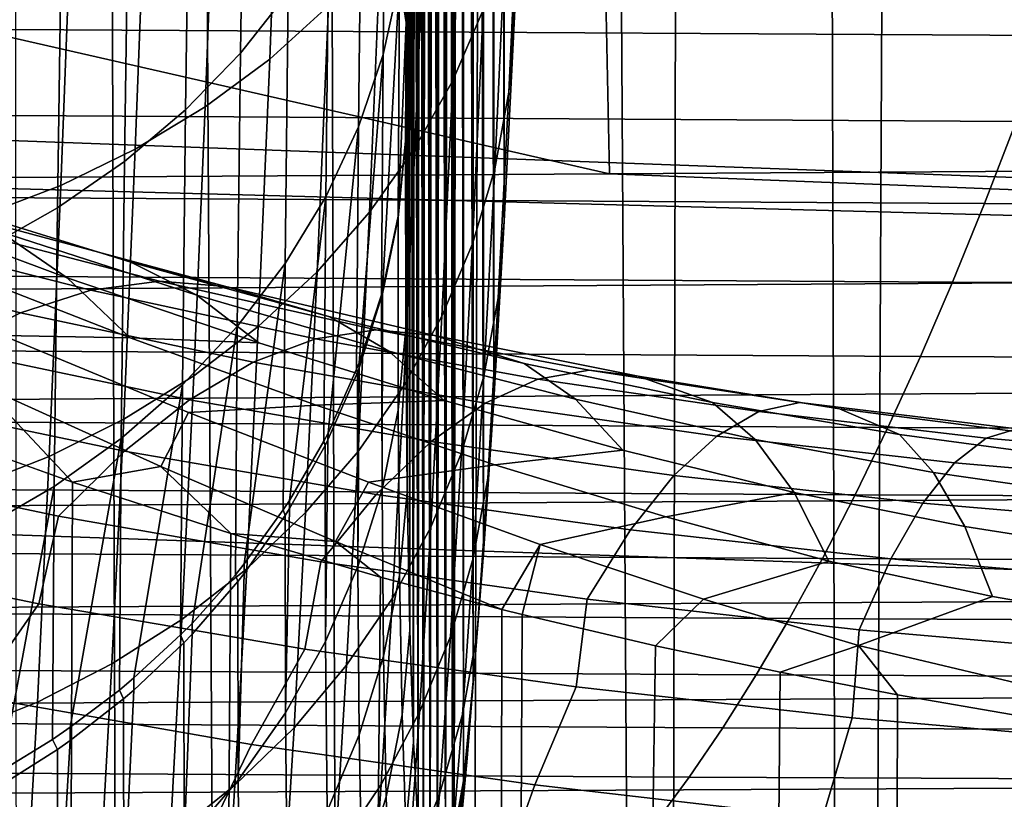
# Model space of a CAD drawing. Header units: metres. Extents: x -23 to 242, y -40 to 23.
# Tile 242 of 450: x 76.53 to 78.22, y -16.12 to -14.79. Entities that reach past the tile are written whole.
import ezdxf

# ---------------------------------------------------------------- set-up
doc = ezdxf.new("R2010")
doc.units = ezdxf.units.M
doc.layers.add('solid_10171013', color=7, linetype='CONTINUOUS')

msp = doc.modelspace()

# ---------------------------------------------------------------- linework, layer by layer
at = {"layer": 'solid_10171013'}
for points in [[(78.279602, -1.312585, 119.987442), (78.076111, -1.319882, 119.946007), (77.957283, -25.522482, 176.920624), (78.299881, -25.484135, 176.936905)], [(78.076111, -1.319882, 119.946007), (77.885521, -1.336332, 119.912155), (77.957283, -25.522482, 176.920624)], [(77.885521, -1.336332, 119.912155), (77.687111, -1.364008, 119.88208), (77.632545, -25.57803, 176.897049), (77.957283, -25.522482, 176.920624)], [(77.687111, -1.364008, 119.88208), (77.480713, -1.403638, 119.855354), (77.632545, -25.57803, 176.897049)], [(77.480713, -1.403638, 119.855354), (77.35891, -1.43177, 119.841019), (77.285042, -25.658356, 176.862946), (77.632545, -25.57803, 176.897049)], [(77.35891, -1.43177, 119.841019), (77.259872, -1.457137, 119.830032), (77.285042, -25.658356, 176.862946)], [(77.025963, -1.525386, 119.805641), (77.105217, -25.708006, 176.841873), (77.285042, -25.658356, 176.862946), (77.259872, -1.457137, 119.830032)], [(76.779129, -1.609206, 119.781021), (76.919991, -25.764688, 176.81781), (77.105217, -25.708006, 176.841873), (77.025963, -1.525386, 119.805641)], [(76.65094, -1.657381, 119.768585), (76.728935, -25.828882, 176.790558), (76.919991, -25.764688, 176.81781), (76.779129, -1.609206, 119.781021)], [(76.51915, -1.710208, 119.755974), (76.534325, -25.90023, 176.760269), (76.728935, -25.828882, 176.790558), (76.65094, -1.657381, 119.768585)], [(77.367142, -6.268453, 82.002449), (77.357834, -6.685653, 82.170235), (77.363724, -15.131604, 102.581032)], [(77.367142, -6.268453, 82.002449), (77.363724, -15.131604, 102.581032), (77.381622, -14.782187, 103.375587)], [(77.357834, -6.685653, 82.170235), (77.348541, -7.098331, 82.349564), (77.363724, -15.131604, 102.581032)], [(77.348541, -7.098331, 82.349564), (77.339287, -7.505612, 82.540031), (77.34584, -15.437934, 101.769958)], [(77.348541, -7.098331, 82.349564), (77.34584, -15.437934, 101.769958), (77.363724, -15.131604, 102.581032)], [(77.339287, -7.505612, 82.540031), (77.330116, -7.90712, 82.741478), (77.34584, -15.437934, 101.769958)], [(77.330116, -7.90712, 82.741478), (77.321045, -8.303163, 82.954041), (77.328156, -15.700561, 100.944214)], [(77.330116, -7.90712, 82.741478), (77.328156, -15.700561, 100.944214), (77.34584, -15.437934, 101.769958)], [(77.321045, -8.303163, 82.954041), (77.312096, -8.692895, 83.177246), (77.328156, -15.700561, 100.944214)], [(77.312096, -8.692895, 83.177246), (77.303314, -9.075996, 83.410919), (77.310867, -15.918808, 100.105888)], [(77.312096, -8.692895, 83.177246), (77.310867, -15.918808, 100.105888), (77.328156, -15.700561, 100.944214)], [(77.303314, -9.075996, 83.410919), (77.294701, -9.452734, 83.655212), (77.310867, -15.918808, 100.105888)], [(77.294701, -9.452734, 83.655212), (77.286301, -9.822297, 83.909561), (77.294182, -16.091948, 99.258102)], [(77.294701, -9.452734, 83.655212), (77.294182, -16.091948, 99.258102), (77.310867, -15.918808, 100.105888)], [(77.286301, -9.822297, 83.909561), (77.278137, -10.184416, 84.17382), (77.27829, -16.219667, 98.402855)], [(77.286301, -9.822297, 83.909561), (77.27829, -16.219667, 98.402855), (77.294182, -16.091948, 99.258102)], [(77.278137, -10.184416, 84.17382), (77.270226, -10.539316, 84.448112), (77.27829, -16.219667, 98.402855)], [(77.270226, -10.539316, 84.448112), (77.262596, -10.886238, 84.731834), (77.263351, -16.301653, 97.542229)], [(77.270226, -10.539316, 84.448112), (77.263351, -16.301653, 97.542229), (77.27829, -16.219667, 98.402855)], [(77.262596, -10.886238, 84.731834), (77.25528, -11.224964, 85.024826), (77.263351, -16.301653, 97.542229)], [(77.25528, -11.224964, 85.024826), (77.248276, -11.555678, 85.327225), (77.24955, -16.337673, 96.679352)], [(77.25528, -11.224964, 85.024826), (77.24955, -16.337673, 96.679352), (77.263351, -16.301653, 97.542229)], [(77.248276, -11.555678, 85.327225), (77.241631, -11.877666, 85.638344), (77.24955, -16.337673, 96.679352)], [(77.241631, -11.877666, 85.638344), (77.235344, -12.190756, 85.958054), (77.237038, -16.327736, 95.816284)], [(77.241631, -11.877666, 85.638344), (77.237038, -16.327736, 95.816284), (77.24955, -16.337673, 96.679352)], [(77.235344, -12.190756, 85.958054), (77.229446, -12.495094, 86.286476), (77.237038, -16.327736, 95.816284)], [(77.229446, -12.495094, 86.286476), (77.223953, -12.790014, 86.622856), (77.225945, -16.271858, 94.955009)], [(77.229446, -12.495094, 86.286476), (77.225945, -16.271858, 94.955009), (77.237038, -16.327736, 95.816284)], [(77.223953, -12.790014, 86.622856), (77.21888, -13.075388, 86.967079), (77.225945, -16.271858, 94.955009)], [(77.21888, -13.075388, 86.967079), (77.214241, -13.351324, 87.319244), (77.2164, -16.170288, 94.09874)], [(77.21888, -13.075388, 86.967079), (77.2164, -16.170288, 94.09874), (77.225945, -16.271858, 94.955009)], [(73.736084, -13.158262, 277.908447), (73.586159, -14.148391, 277.623413), (77.544098, -15.050838, 278.070862), (77.525085, -14.146414, 278.324738)], [(77.699768, -13.155432, 278.610291), (77.525085, -14.146414, 278.324738), (80.900841, -15.028711, 278.676392), (81.462616, -14.142085, 279.021484)], [(77.214241, -13.351324, 87.319244), (77.210045, -13.617224, 87.678551), (77.2164, -16.170288, 94.09874)], [(77.210045, -13.617224, 87.678551), (77.206322, -13.873026, 88.044991), (77.208511, -16.02338, 93.249565)], [(77.210045, -13.617224, 87.678551), (77.208511, -16.02338, 93.249565), (77.2164, -16.170288, 94.09874)], [(79.121178, -15.08926, 83.297096), (61.950001, -14.456623, 82.607292), (61.950001, -13.710911, 81.870796), (79.136246, -14.37956, 82.527496)], [(77.206322, -13.873026, 88.044991), (77.203056, -14.11878, 88.418571), (77.208511, -16.02338, 93.249565)], [(77.203056, -14.11878, 88.418571), (77.200279, -14.353856, 88.798248), (77.202354, -15.831474, 92.409393)], [(77.203056, -14.11878, 88.418571), (77.202354, -15.831474, 92.409393), (77.208511, -16.02338, 93.249565)], [(73.586159, -14.148391, 277.623413), (75.933647, -15.060174, 277.779755), (77.544098, -15.050838, 278.070862)], [(77.525085, -14.146414, 278.324738), (79.198227, -15.040302, 278.369446), (80.900841, -15.028711, 278.676392)], [(77.525085, -14.146414, 278.324738), (77.544098, -15.050838, 278.070862), (79.198227, -15.040302, 278.369446)], [(76.919693, -14.335726, 87.258705), (76.912361, -14.844395, 88.015755), (76.994278, -14.740148, 88.08252), (77.001503, -14.235256, 87.331146)], [(76.96244, -14.854151, 105.46125), (76.981186, -14.354846, 106.234688), (77.08136, -14.266774, 106.172348), (77.062828, -14.76312, 105.403694)], [(77.161621, -14.393567, 88.303642), (77.156609, -14.846127, 89.061707), (77.184525, -14.719052, 89.133179), (77.189445, -14.270533, 88.381889)], [(76.826035, -14.429054, 87.191231), (76.818611, -14.941251, 87.95359), (76.912361, -14.844395, 88.015755), (76.919693, -14.335726, 87.258705)], [(77.276024, -14.890813, 104.42894), (77.294434, -14.445412, 105.205513), (77.34597, -14.328041, 105.133087), (77.32785, -14.769884, 104.362846)], [(76.851974, -14.936223, 105.513603), (76.870918, -14.434268, 106.291359), (76.981186, -14.354846, 106.234688), (76.96244, -14.854151, 105.46125)], [(77.200279, -14.353856, 88.798248), (77.197998, -14.578013, 89.183624), (77.198013, -15.595246, 91.581276)], [(77.200279, -14.353856, 88.798248), (77.198013, -15.595246, 91.581276), (77.202354, -15.831474, 92.409393)], [(77.119514, -14.513624, 88.227165), (77.114426, -14.97014, 88.991882), (77.156609, -14.846127, 89.061707), (77.161621, -14.393567, 88.303642)], [(76.721458, -14.514329, 87.129372), (76.713943, -15.029767, 87.896629), (76.818611, -14.941251, 87.95359), (76.826035, -14.429054, 87.191231)], [(76.732506, -15.008543, 105.560242), (76.751625, -14.504274, 106.34182), (76.870918, -14.434268, 106.291359), (76.851974, -14.936223, 105.513603)], [(79.108093, -15.757766, 84.102608), (61.950001, -15.163417, 83.382332), (61.950001, -14.456623, 82.607292), (79.121178, -15.08926, 83.297096)], [(77.210938, -15.006554, 104.492554), (77.22963, -14.55776, 105.275208), (77.294434, -14.445412, 105.205513), (77.276024, -14.890813, 104.42894)], [(76.605186, -15.070415, 105.600716), (76.624443, -14.564189, 106.385574), (76.751625, -14.504274, 106.34182), (76.732506, -15.008543, 105.560242)], [(76.606979, -14.590714, 87.073738), (76.599388, -15.109076, 87.845428), (76.713943, -15.029767, 87.896629), (76.721458, -14.514329, 87.129372)], [(77.063553, -14.62953, 88.153221), (77.058372, -15.089879, 88.924385), (77.114426, -14.97014, 88.991882), (77.119514, -14.513624, 88.227165)], [(77.347664, -15.041995, 103.509186), (77.365913, -14.644931, 104.294907), (77.389854, -14.517159, 104.225777), (77.371918, -14.910792, 103.44693)], [(77.371918, -14.910792, 103.44693), (77.389854, -14.517159, 104.225777), (77.390511, -14.59171, 103.765648)], [(77.133224, -15.11599, 104.553078), (77.152184, -14.664004, 105.341476), (77.22963, -14.55776, 105.275208), (77.210938, -15.006554, 104.492554)], [(76.47123, -15.121243, 105.634644), (76.492111, -14.612955, 106.421837), (76.624443, -14.564189, 106.385574), (76.605186, -15.070415, 105.600716)], [(76.483727, -14.657461, 87.024879), (76.476059, -15.178402, 87.800491), (76.599388, -15.109076, 87.845428), (76.606979, -14.590714, 87.073738)], [(77.184525, -14.719052, 89.133179), (77.196205, -14.79147, 89.575066), (77.197998, -14.578013, 89.183624)], [(77.197998, -14.578013, 89.183624), (77.196205, -14.79147, 89.575066), (77.198013, -15.595246, 91.581276)], [(77.371918, -14.910792, 103.44693), (77.390511, -14.59171, 103.765648), (77.381622, -14.782187, 103.375587)], [(76.994278, -14.740148, 88.08252), (76.989021, -15.204171, 88.859879), (77.058372, -15.089879, 88.924385), (77.063553, -14.62953, 88.153221)], [(75.519958, -14.797806, 260.206207), (75.573517, -14.644513, 259.900116), (78.347244, -14.660378, 260.420746), (78.293976, -14.813959, 260.726105)], [(77.309296, -15.170288, 103.570396), (77.32785, -14.769884, 104.362846), (77.365913, -14.644931, 104.294907), (77.347664, -15.041995, 103.509186)], [(77.043633, -15.218068, 104.609917), (77.062828, -14.76312, 105.403694), (77.152184, -14.664004, 105.341476), (77.133224, -15.11599, 104.553078)], [(77.156609, -14.846127, 89.061707), (77.153534, -15.25744, 89.842789), (77.155495, -15.250137, 89.84639), (77.184525, -14.719052, 89.133179)], [(77.155495, -15.250137, 89.84639), (77.182076, -15.123036, 89.909065), (77.184525, -14.719052, 89.133179)], [(77.184525, -14.719052, 89.133179), (77.182076, -15.123036, 89.909065), (77.196205, -14.79147, 89.575066)], [(76.912361, -14.844395, 88.015755), (76.907028, -15.311896, 88.798988), (76.989021, -15.204171, 88.859879), (76.994278, -14.740148, 88.08252)], [(76.943016, -15.311805, 104.662529), (76.96244, -14.854151, 105.46125), (77.062828, -14.76312, 105.403694), (77.043633, -15.218068, 104.609917)], [(77.257172, -15.294437, 103.629967), (77.276024, -14.890813, 104.42894), (77.32785, -14.769884, 104.362846), (77.309296, -15.170288, 103.570396)], [(77.182076, -15.123036, 89.909065), (77.194916, -14.994225, 89.972557), (77.196205, -14.79147, 89.575066)], [(77.196205, -14.79147, 89.575066), (77.194916, -14.994225, 89.972557), (77.195526, -15.31599, 90.768532)], [(77.196205, -14.79147, 89.575066), (77.195526, -15.31599, 90.768532), (77.198013, -15.595246, 91.581276)], [(77.371918, -14.910792, 103.44693), (77.381622, -14.782187, 103.375587), (77.363724, -15.131604, 102.581032), (77.353767, -15.262581, 102.648438)], [(75.465904, -14.944638, 260.515106), (75.519958, -14.797806, 260.206207), (78.293976, -14.813959, 260.726105), (78.240204, -14.961019, 261.034363)], [(76.818611, -14.941251, 87.95359), (76.81321, -15.412001, 88.742317), (76.907028, -15.311896, 88.798988), (76.912361, -14.844395, 88.015755)], [(77.114426, -14.97014, 88.991882), (77.111298, -15.385052, 89.779816), (77.11544, -15.374345, 89.785095), (77.156609, -14.846127, 89.061707)], [(77.11544, -15.374345, 89.785095), (77.153534, -15.25744, 89.842789), (77.156609, -14.846127, 89.061707)], [(76.832352, -15.396296, 104.710411), (76.851974, -14.936223, 105.513603), (76.96244, -14.854151, 105.46125), (76.943016, -15.311805, 104.662529)], [(77.191803, -15.413246, 103.687325), (77.210938, -15.006554, 104.492554), (77.276024, -14.890813, 104.42894), (77.257172, -15.294437, 103.629967)], [(77.329201, -15.396845, 102.703644), (77.347664, -15.041995, 103.509186), (77.371918, -14.910792, 103.44693), (77.353767, -15.262581, 102.648438)], [(75.411385, -15.085055, 260.82663), (75.465904, -14.944638, 260.515106), (78.240204, -14.961019, 261.034363), (78.185951, -15.101602, 261.345306)], [(76.713943, -15.029767, 87.896629), (76.708481, -15.503504, 88.690414), (76.81321, -15.412001, 88.742317), (76.818611, -14.941251, 87.95359)], [(76.7127, -15.470728, 104.753098), (76.732506, -15.008543, 105.560242), (76.851974, -14.936223, 105.513603), (76.832352, -15.396296, 104.710411)], [(78.185951, -15.101602, 261.345306), (78.240204, -14.961019, 261.034363), (81.017242, -14.973177, 261.553101), (80.963135, -15.113918, 261.863342)], [(77.058372, -15.089879, 88.924385), (77.055199, -15.508278, 89.718964), (77.062263, -15.494514, 89.725761), (77.114426, -14.97014, 88.991882)], [(77.062263, -15.494514, 89.725761), (77.111298, -15.385052, 89.779816), (77.114426, -14.97014, 88.991882)], [(77.18206, -15.125889, 89.91523), (77.182297, -15.455048, 90.72226), (77.195526, -15.31599, 90.768532), (77.194916, -14.994225, 89.972557)], [(77.18206, -15.125889, 89.91523), (77.194916, -14.994225, 89.972557), (77.182076, -15.123036, 89.909065)], [(76.58522, -15.534385, 104.790184), (76.605186, -15.070415, 105.600716), (76.732506, -15.008543, 105.560242), (76.7127, -15.470728, 104.753098)], [(77.113823, -15.525569, 103.74192), (77.133224, -15.11599, 104.553078), (77.210938, -15.006554, 104.492554), (77.191803, -15.413246, 103.687325)], [(76.158463, -15.028039, 112.308357), (76.499794, -15.149544, 112.289368), (76.615608, -15.228441, 112.628899), (76.282082, -15.104494, 112.634018)], [(76.599388, -15.109076, 87.845428), (76.593864, -15.585508, 88.643799), (76.708481, -15.503504, 88.690414), (76.713943, -15.029767, 87.896629)], [(77.29052, -15.52812, 102.75795), (77.309296, -15.170288, 103.570396), (77.347664, -15.041995, 103.509186), (77.329201, -15.396845, 102.703644)], [(81.738625, -15.21558, 278.762207), (79.198227, -15.040302, 278.369446), (77.544098, -15.050838, 278.070862)], [(81.738625, -15.21558, 278.762207), (75.933647, -15.060174, 277.779755), (75.138901, -15.256425, 277.568237)], [(81.738625, -15.21558, 278.762207), (77.544098, -15.050838, 278.070862), (75.933647, -15.060174, 277.779755)], [(76.451141, -15.586652, 104.821304), (76.47123, -15.121243, 105.634644), (76.605186, -15.070415, 105.600716), (76.58522, -15.534385, 104.790184)], [(75.356422, -15.2191, 261.140656), (75.411385, -15.085055, 260.82663), (78.185951, -15.101602, 261.345306), (78.131248, -15.235755, 261.658783)], [(76.3778, -15.094519, 111.952789), (76.725044, -15.201612, 111.935997), (76.837479, -15.258434, 112.287041), (76.499794, -15.149544, 112.289368)], [(76.887154, -15.243454, 111.576134), (76.725044, -15.201612, 111.935997), (76.3778, -15.094519, 111.952789), (76.523514, -15.145306, 111.594284)], [(76.989021, -15.204171, 88.859879), (76.985794, -15.625915, 89.660835), (76.996475, -15.609538, 89.66893), (77.058372, -15.089879, 88.924385)], [(76.996475, -15.609538, 89.66893), (77.055199, -15.508278, 89.718964), (77.058372, -15.089879, 88.924385)], [(76.282082, -15.104494, 112.634018), (76.615608, -15.228441, 112.628899), (76.723923, -15.33147, 112.97068), (76.398186, -15.2042, 112.962074)], [(76.476059, -15.178402, 87.800491), (76.47049, -15.657212, 88.602913), (76.593864, -15.585508, 88.643799), (76.599388, -15.109076, 87.845428)], [(78.131248, -15.235755, 261.658783), (78.185951, -15.101602, 261.345306), (80.963135, -15.113918, 261.863342), (80.908562, -15.248185, 262.176208)], [(77.023979, -15.630324, 103.793228), (77.043633, -15.218068, 104.609917), (77.133224, -15.11599, 104.553078), (77.113823, -15.525569, 103.74192)], [(77.182297, -15.455048, 90.72226), (77.18206, -15.125889, 89.91523), (77.155479, -15.255807, 89.85865), (77.154732, -15.590556, 90.6717)], [(77.18206, -15.125889, 89.91523), (77.182076, -15.123036, 89.909065), (77.155495, -15.250137, 89.84639), (77.155479, -15.255807, 89.85865)], [(77.353767, -15.262581, 102.648438), (77.363724, -15.131604, 102.581032), (77.34584, -15.437934, 101.769958), (77.335609, -15.571507, 101.832527)], [(76.269707, -15.151364, 110.919113), (76.656532, -15.249595, 110.870148), (76.773819, -15.234483, 111.22084), (76.398674, -15.136701, 111.254318)], [(76.398674, -15.136701, 111.254318), (76.773819, -15.234483, 111.22084), (76.887154, -15.243454, 111.576134), (76.523514, -15.145306, 111.594284)], [(76.499794, -15.149544, 112.289368), (76.837479, -15.258434, 112.287041), (76.943657, -15.339965, 112.640945), (76.615608, -15.228441, 112.628899)], [(79.097176, -16.38327, 84.941841), (61.950001, -15.828187, 84.19265), (61.950001, -15.163417, 83.382332), (79.108093, -15.757766, 84.102608)], [(76.13694, -15.188881, 110.589401), (76.535721, -15.28838, 110.524765), (76.656532, -15.249595, 110.870148), (76.269707, -15.151364, 110.919113)], [(77.238098, -15.655142, 102.810829), (77.257172, -15.294437, 103.629967), (77.309296, -15.170288, 103.570396), (77.29052, -15.52812, 102.75795)], [(76.412033, -15.350508, 110.185425), (76.535721, -15.28838, 110.524765), (76.13694, -15.188881, 110.589401), (76.000961, -15.248917, 110.265907)], [(81.738625, -15.21558, 278.762207), (75.138901, -15.256425, 277.568237), (75.153854, -15.444606, 277.48587), (81.753006, -15.404969, 278.682617)], [(76.398186, -15.2042, 112.962074), (76.723923, -15.33147, 112.97068), (76.505547, -15.327359, 113.291695)], [(76.725044, -15.201612, 111.935997), (77.065483, -15.2951, 111.93689), (77.166489, -15.353946, 112.30233), (76.837479, -15.258434, 112.287041)], [(76.887154, -15.243454, 111.576134), (77.065483, -15.2951, 111.93689), (76.725044, -15.201612, 111.935997)], [(76.907028, -15.311896, 88.798988), (76.903755, -15.736808, 89.605995), (76.918663, -15.718349, 89.61512), (76.989021, -15.204171, 88.859879)], [(76.918663, -15.718349, 89.61512), (76.985794, -15.625915, 89.660835), (76.989021, -15.204171, 88.859879)], [(75.301041, -15.346813, 261.457031), (75.356422, -15.2191, 261.140656), (78.131248, -15.235755, 261.658783), (78.076118, -15.363525, 261.97467)], [(76.615608, -15.228441, 112.628899), (76.943657, -15.339965, 112.640945), (76.723923, -15.33147, 112.97068)], [(76.923134, -15.726503, 103.840744), (76.943016, -15.311805, 104.662529), (77.043633, -15.218068, 104.609917), (77.023979, -15.630324, 103.793228)], [(76.535721, -15.28838, 110.524765), (76.934273, -15.373079, 110.477242), (77.040962, -15.333155, 110.838219), (76.656532, -15.249595, 110.870148)], [(76.656532, -15.249595, 110.870148), (77.040962, -15.333155, 110.838219), (77.144493, -15.317741, 111.204216), (76.773819, -15.234483, 111.22084)], [(76.773819, -15.234483, 111.22084), (77.144493, -15.317741, 111.204216), (77.244339, -15.327232, 111.574524), (76.887154, -15.243454, 111.576134)], [(76.887154, -15.243454, 111.576134), (77.244339, -15.327232, 111.574524), (77.397911, -15.37521, 111.952225), (77.065483, -15.2951, 111.93689)], [(77.155479, -15.255807, 89.85865), (77.155495, -15.250137, 89.84639), (77.153534, -15.25744, 89.842789), (77.154083, -15.261135, 89.856323)], [(78.076118, -15.363525, 261.97467), (78.131248, -15.235755, 261.658783), (80.908562, -15.248185, 262.176208), (80.853554, -15.376029, 262.491486)], [(76.837479, -15.258434, 112.287041), (77.166489, -15.353946, 112.30233), (77.261185, -15.438315, 112.670242), (76.943657, -15.339965, 112.640945)], [(77.154732, -15.590556, 90.6717), (77.154083, -15.261135, 89.856323), (77.115417, -15.382787, 89.803345), (77.113121, -15.72289, 90.62236)], [(77.154083, -15.261135, 89.856323), (77.153534, -15.25744, 89.842789), (77.11544, -15.374345, 89.785095), (77.115417, -15.382787, 89.803345)], [(77.154732, -15.590556, 90.6717), (77.155479, -15.255807, 89.85865), (77.154083, -15.261135, 89.856323)], [(77.310722, -15.708456, 101.880524), (77.329201, -15.396845, 102.703644), (77.353767, -15.262581, 102.648438), (77.335609, -15.571507, 101.832527)], [(76.825142, -15.437197, 110.122055), (76.934273, -15.373079, 110.477242), (76.535721, -15.28838, 110.524765), (76.412033, -15.350508, 110.185425)], [(77.065483, -15.2951, 111.93689), (77.397911, -15.37521, 111.952225), (77.485664, -15.43613, 112.331627), (77.166489, -15.353946, 112.30233)], [(77.17244, -15.776685, 102.861771), (77.191803, -15.413246, 103.687325), (77.257172, -15.294437, 103.629967), (77.238098, -15.655142, 102.810829)], [(76.81321, -15.412001, 88.742317), (76.809898, -15.83987, 89.554977), (76.829559, -15.819944, 89.564842), (76.907028, -15.311896, 88.798988)], [(76.812256, -15.813178, 103.884026), (76.832352, -15.396296, 104.710411), (76.943016, -15.311805, 104.662529), (76.923134, -15.726503, 103.840744)], [(76.829559, -15.819944, 89.564842), (76.903755, -15.736808, 89.605995), (76.907028, -15.311896, 88.798988)], [(77.040962, -15.333155, 110.838219), (77.421402, -15.402082, 110.82296), (77.509033, -15.38655, 111.204079), (77.144493, -15.317741, 111.204216)], [(77.144493, -15.317741, 111.204216), (77.509033, -15.38655, 111.204079), (77.593338, -15.396767, 111.589226), (77.244339, -15.327232, 111.574524)], [(77.184853, -15.738051, 91.546936), (77.198013, -15.595246, 91.581276), (77.195526, -15.31599, 90.768532), (77.182297, -15.455048, 90.72226)], [(76.468781, -15.412406, 113.611908), (76.505547, -15.327359, 113.291695), (76.82341, -15.458899, 113.313835), (76.776321, -15.551689, 113.639397)], [(77.042145, -15.446526, 112.996941), (76.82341, -15.458899, 113.313835), (76.505547, -15.327359, 113.291695), (76.723923, -15.33147, 112.97068)], [(77.261185, -15.438315, 112.670242), (77.042145, -15.446526, 112.996941), (76.723923, -15.33147, 112.97068), (76.943657, -15.339965, 112.640945)], [(76.934273, -15.373079, 110.477242), (77.331017, -15.442971, 110.44664), (77.421402, -15.402082, 110.82296), (77.040962, -15.333155, 110.838219)], [(77.244339, -15.327232, 111.574524), (77.593338, -15.396767, 111.589226), (77.72052, -15.442209, 111.98275), (77.397911, -15.37521, 111.952225)], [(75.24527, -15.46824, 261.775574), (75.301041, -15.346813, 261.457031), (78.076118, -15.363525, 261.97467), (78.020592, -15.484959, 262.292755)], [(76.713959, -15.525135, 109.773499), (76.825142, -15.437197, 110.122055), (76.412033, -15.350508, 110.185425), (76.285805, -15.435589, 109.852943)], [(77.166489, -15.353946, 112.30233), (77.485664, -15.43613, 112.331627), (77.56707, -15.523417, 112.71328), (77.261185, -15.438315, 112.670242)], [(78.020592, -15.484959, 262.292755), (78.076118, -15.363525, 261.97467), (80.853554, -15.376029, 262.491486), (80.798134, -15.4975, 262.809052)], [(77.238693, -15.508897, 110.075905), (77.331017, -15.442971, 110.44664), (76.934273, -15.373079, 110.477242), (76.825142, -15.437197, 110.122055)], [(77.112465, -15.390617, 89.799934), (77.111298, -15.385052, 89.779816), (77.062263, -15.494514, 89.725761), (77.062241, -15.50565, 89.749832)], [(77.115417, -15.382787, 89.803345), (77.11544, -15.374345, 89.785095), (77.111298, -15.385052, 89.779816), (77.112465, -15.390617, 89.799934)], [(77.113121, -15.72289, 90.62236), (77.115417, -15.382787, 89.803345), (77.112465, -15.390617, 89.799934)], [(77.397911, -15.37521, 111.952225), (77.72052, -15.442209, 111.98275), (77.793457, -15.505471, 112.375275), (77.485664, -15.43613, 112.331627)], [(76.692429, -15.889514, 103.922638), (76.7127, -15.470728, 104.753098), (76.832352, -15.396296, 104.710411), (76.812256, -15.813178, 103.884026)], [(77.113121, -15.72289, 90.62236), (77.112465, -15.390617, 89.799934), (77.062241, -15.50565, 89.749832), (77.057861, -15.850773, 90.574707)], [(77.271729, -15.842344, 101.927765), (77.29052, -15.52812, 102.75795), (77.329201, -15.396845, 102.703644), (77.310722, -15.708456, 101.880524)], [(77.331017, -15.442971, 110.44664), (77.727615, -15.499356, 110.429131), (77.79982, -15.457661, 110.819611), (77.421402, -15.402082, 110.82296)], [(77.421402, -15.402082, 110.82296), (77.79982, -15.457661, 110.819611), (77.870003, -15.442127, 111.214294), (77.509033, -15.38655, 111.204079)], [(77.509033, -15.38655, 111.204079), (77.870003, -15.442127, 111.214294), (77.937599, -15.453091, 111.612213), (77.593338, -15.396767, 111.589226)], [(77.593338, -15.396767, 111.589226), (77.937599, -15.453091, 111.612213), (78.040115, -15.496741, 112.01609), (77.72052, -15.442209, 111.98275)], [(81.753006, -15.404969, 278.682617), (75.153854, -15.444606, 277.48587), (75.171555, -15.626075, 277.388092), (81.770119, -15.587881, 278.587524)], [(76.468781, -15.412406, 113.611908), (76.62487, -15.5782, 113.862396), (76.381073, -15.491021, 113.919525)], [(76.776321, -15.551689, 113.639397), (76.62487, -15.5782, 113.862396), (76.468781, -15.412406, 113.611908)], [(76.708481, -15.503504, 88.690414), (76.705124, -15.934096, 89.508286), (76.729988, -15.913386, 89.518555), (76.81321, -15.412001, 88.742317)], [(76.729988, -15.913386, 89.518555), (76.809898, -15.83987, 89.554977), (76.81321, -15.412001, 88.742317)], [(77.094193, -15.89158, 102.910286), (77.113823, -15.525569, 103.74192), (77.191803, -15.413246, 103.687325), (77.17244, -15.776685, 102.861771)], [(76.601257, -15.636537, 109.432472), (76.713959, -15.525135, 109.773499), (76.285805, -15.435589, 109.852943), (76.157509, -15.543258, 109.528183)], [(77.144875, -15.599502, 109.711601), (77.238693, -15.508897, 110.075905), (76.825142, -15.437197, 110.122055), (76.713959, -15.525135, 109.773499)], [(77.348053, -15.548525, 113.039673), (77.131531, -15.578454, 113.354034), (76.82341, -15.458899, 113.313835), (77.042145, -15.446526, 112.996941)], [(77.56707, -15.523417, 112.71328), (77.348053, -15.548525, 113.039673), (77.042145, -15.446526, 112.996941), (77.261185, -15.438315, 112.670242)], [(77.654182, -15.566924, 110.043793), (77.727615, -15.499356, 110.429131), (77.331017, -15.442971, 110.44664), (77.238693, -15.508897, 110.075905)], [(77.335609, -15.571507, 101.832527), (77.34584, -15.437934, 101.769958), (77.328156, -15.700561, 100.944214), (77.317642, -15.836691, 101.001488)], [(77.485664, -15.43613, 112.331627), (77.793457, -15.505471, 112.375275), (77.860291, -15.59575, 112.768906), (77.56707, -15.523417, 112.71328)], [(77.72052, -15.442209, 111.98275), (78.040115, -15.496741, 112.01609), (78.098724, -15.561809, 112.418556), (77.793457, -15.505471, 112.375275)], [(77.79982, -15.457661, 110.819611), (78.188484, -15.502958, 110.819145), (78.24115, -15.487247, 111.225632), (77.870003, -15.442127, 111.214294)], [(77.870003, -15.442127, 111.214294), (78.24115, -15.487247, 111.225632), (78.292175, -15.49864, 111.634872), (77.937599, -15.453091, 111.612213)], [(75.189125, -15.583422, 262.096191), (75.24527, -15.46824, 261.775574), (78.020592, -15.484959, 262.292755), (77.964691, -15.600102, 262.612946)], [(76.776321, -15.551689, 113.639397), (76.82341, -15.458899, 113.313835), (77.131531, -15.578454, 113.354034), (77.075134, -15.679989, 113.68409)], [(77.154732, -15.590556, 90.6717), (77.157333, -15.876084, 91.503723), (77.184853, -15.738051, 91.546936), (77.182297, -15.455048, 90.72226)], [(77.727615, -15.499356, 110.429131), (78.134628, -15.54548, 110.416405), (78.188484, -15.502958, 110.819145), (77.79982, -15.457661, 110.819611)], [(77.937599, -15.453091, 111.612213), (78.292175, -15.49864, 111.634872), (78.370621, -15.540961, 112.049103), (78.040115, -15.496741, 112.01609)], [(76.536949, -39.743599, 170.884109), (76.341362, -39.66584, 170.91713), (76.340172, -15.475616, 113.929901), (76.381073, -15.491021, 113.919525)], [(76.564789, -15.954776, 103.956223), (76.58522, -15.534385, 104.790184), (76.7127, -15.470728, 104.753098), (76.692429, -15.889514, 103.922638)], [(77.964691, -15.600102, 262.612946), (78.020592, -15.484959, 262.292755), (80.798134, -15.4975, 262.809052), (80.742348, -15.612649, 263.128693)], [(76.536949, -39.743599, 170.884109), (76.381073, -15.491021, 113.919525), (76.62487, -15.5782, 113.862396)], [(77.062241, -15.50565, 89.749832), (77.062263, -15.494514, 89.725761), (77.055199, -15.508278, 89.718964), (77.057198, -15.515734, 89.745438)], [(78.080276, -15.614534, 110.018478), (78.134628, -15.54548, 110.416405), (77.727615, -15.499356, 110.429131), (77.654182, -15.566924, 110.043793)], [(78.040115, -15.496741, 112.01609), (78.370621, -15.540961, 112.049103), (78.41523, -15.607563, 112.461739), (78.098724, -15.561809, 112.418556)], [(78.134628, -15.54548, 110.416405), (78.550415, -15.581129, 110.413597), (78.586662, -15.538014, 110.827621), (78.188484, -15.502958, 110.819145)], [(78.188484, -15.502958, 110.819145), (78.586662, -15.538014, 110.827621), (78.622505, -15.522307, 111.24514), (78.24115, -15.487247, 111.225632)], [(76.593864, -15.585508, 88.643799), (76.590477, -16.01856, 89.466385), (76.620857, -15.997808, 89.476685), (76.708481, -15.503504, 88.690414)], [(76.620857, -15.997808, 89.476685), (76.705124, -15.934096, 89.508286), (76.708481, -15.503504, 88.690414)], [(77.057861, -15.850773, 90.574707), (77.057198, -15.515734, 89.745438), (76.996445, -15.623261, 89.698593), (76.989494, -15.972973, 90.529198)], [(77.057198, -15.515734, 89.745438), (77.055199, -15.508278, 89.718964), (76.996475, -15.609538, 89.66893), (76.996445, -15.623261, 89.698593)], [(77.057861, -15.850773, 90.574707), (77.062241, -15.50565, 89.749832), (77.057198, -15.515734, 89.745438)], [(77.579987, -15.660019, 109.664581), (77.654182, -15.566924, 110.043793), (77.238693, -15.508897, 110.075905), (77.144875, -15.599502, 109.711601)], [(77.793457, -15.505471, 112.375275), (78.098724, -15.561809, 112.418556), (78.152397, -15.654262, 112.820946), (77.860291, -15.59575, 112.768906)], [(76.43058, -16.008335, 103.984459), (76.451141, -15.586652, 104.821304), (76.58522, -15.534385, 104.790184), (76.564789, -15.954776, 103.956223)], [(77.050156, -15.714444, 109.354652), (77.144875, -15.599502, 109.711601), (76.713959, -15.525135, 109.773499), (76.601257, -15.636537, 109.432472)], [(77.004089, -15.998719, 102.955902), (77.023979, -15.630324, 103.793228), (77.113823, -15.525569, 103.74192), (77.094193, -15.89158, 102.910286)], [(77.219009, -15.971882, 101.973801), (77.238098, -15.655142, 102.810829), (77.29052, -15.52812, 102.75795), (77.271729, -15.842344, 101.927765)], [(77.860291, -15.59575, 112.768906), (77.640625, -15.637511, 113.096237), (77.348053, -15.548525, 113.039673), (77.56707, -15.523417, 112.71328)], [(76.567513, -15.786321, 109.082405), (76.601257, -15.636537, 109.432472), (76.157509, -15.543258, 109.528183), (76.119125, -15.693955, 109.188225)], [(76.776321, -15.551689, 113.639397), (76.895691, -15.66615, 113.808937), (76.62487, -15.5782, 113.862396)], [(77.075134, -15.679989, 113.68409), (76.895691, -15.66615, 113.808937), (76.776321, -15.551689, 113.639397)], [(77.640625, -15.637511, 113.096237), (77.425613, -15.684899, 113.409538), (77.131531, -15.578454, 113.354034), (77.348053, -15.548525, 113.039673)], [(78.514297, -15.651375, 110.004196), (78.550415, -15.581129, 110.413597), (78.134628, -15.54548, 110.416405), (78.080276, -15.614534, 110.018478)], [(78.025688, -15.709781, 109.626472), (78.080276, -15.614534, 110.018478), (77.654182, -15.566924, 110.043793), (77.579987, -15.660019, 109.664581)], [(78.098724, -15.561809, 112.418556), (78.41523, -15.607563, 112.461739), (78.456184, -15.702148, 112.873947), (78.152397, -15.654262, 112.820946)], [(75.132645, -15.692402, 262.418701), (75.189125, -15.583422, 262.096191), (77.964691, -15.600102, 262.612946), (77.90844, -15.709002, 262.935028)], [(76.47049, -15.657212, 88.602913), (76.467072, -16.092436, 89.429672), (76.503189, -16.072433, 89.439613), (76.593864, -15.585508, 88.643799)], [(76.503189, -16.072433, 89.439613), (76.590477, -16.01856, 89.466385), (76.593864, -15.585508, 88.643799)], [(76.536949, -39.743599, 170.884109), (76.62487, -15.5782, 113.862396), (76.895691, -15.66615, 113.808937), (76.731583, -39.814873, 170.853867)], [(77.075134, -15.679989, 113.68409), (77.131531, -15.578454, 113.354034), (77.425613, -15.684899, 113.409538), (77.360046, -15.796223, 113.744804)], [(77.292442, -15.975943, 101.042137), (77.310722, -15.708456, 101.880524), (77.335609, -15.571507, 101.832527), (77.317642, -15.836691, 101.001488)], [(81.770119, -15.587881, 278.587524), (75.171555, -15.626075, 277.388092), (75.191841, -15.799514, 277.275757), (81.78981, -15.762986, 278.477722)], [(77.505562, -15.778292, 109.292557), (77.579987, -15.660019, 109.664581), (77.144875, -15.599502, 109.711601), (77.050156, -15.714444, 109.354652)], [(77.113121, -15.72289, 90.62236), (77.115768, -16.010895, 91.461571), (77.157333, -15.876084, 91.503723), (77.154732, -15.590556, 90.6717)], [(77.189316, -15.976575, 92.385445), (77.202354, -15.831474, 92.409393), (77.198013, -15.595246, 91.581276), (77.184853, -15.738051, 91.546936)], [(77.860291, -15.59575, 112.768906), (77.919571, -15.713268, 113.162201), (77.640625, -15.637511, 113.096237)], [(77.860291, -15.59575, 112.768906), (78.152397, -15.654262, 112.820946), (78.199776, -15.77424, 113.221962), (77.919571, -15.713268, 113.162201)], [(77.90844, -15.709002, 262.935028), (77.964691, -15.600102, 262.612946), (80.742348, -15.612649, 263.128693), (80.686203, -15.721526, 263.450287)], [(76.996445, -15.623261, 89.698593), (76.996475, -15.609538, 89.66893), (76.985794, -15.625915, 89.660835), (76.988815, -15.635275, 89.693359)], [(78.478394, -15.748416, 109.600586), (78.514297, -15.651375, 110.004196), (78.080276, -15.614534, 110.018478), (78.025688, -15.709781, 109.626472)], [(77.022789, -15.86392, 108.994072), (77.050156, -15.714444, 109.354652), (76.601257, -15.636537, 109.432472), (76.567513, -15.786321, 109.082405)], [(76.903008, -16.097071, 102.998192), (76.923134, -15.726503, 103.840744), (77.023979, -15.630324, 103.793228), (77.004089, -15.998719, 102.955902)], [(76.989494, -15.972973, 90.529198), (76.988815, -15.635275, 89.693359), (76.918633, -15.734538, 89.650108), (76.908669, -16.088314, 90.486282)], [(76.988815, -15.635275, 89.693359), (76.985794, -15.625915, 89.660835), (76.918663, -15.718349, 89.61512), (76.918633, -15.734538, 89.650108)], [(76.989494, -15.972973, 90.529198), (76.996445, -15.623261, 89.698593), (76.988815, -15.635275, 89.693359)], [(77.919571, -15.713268, 113.162201), (77.704872, -15.778823, 113.479141), (77.425613, -15.684899, 113.409538), (77.640625, -15.637511, 113.096237)], [(77.153069, -16.095819, 102.018181), (77.17244, -15.776685, 102.861771), (77.238098, -15.655142, 102.810829), (77.219009, -15.971882, 101.973801)], [(78.152397, -15.654262, 112.820946), (78.456184, -15.702148, 112.873947), (78.492325, -15.824875, 113.28434), (78.199776, -15.77424, 113.221962)], [(76.731583, -39.814873, 170.853867), (76.895691, -15.66615, 113.808937), (77.151909, -15.741096, 113.768814), (76.922638, -39.87899, 170.826645)], [(77.075134, -15.679989, 113.68409), (77.151909, -15.741096, 113.768814), (76.895691, -15.66615, 113.808937)], [(77.97126, -15.830851, 109.241554), (78.025688, -15.709781, 109.626472), (77.579987, -15.660019, 109.664581), (77.505562, -15.778292, 109.292557)], [(77.075134, -15.679989, 113.68409), (77.360046, -15.796223, 113.744804), (77.151909, -15.741096, 113.768814)], [(77.425613, -15.684899, 113.409538), (77.394417, -15.804829, 113.741631), (77.360046, -15.796223, 113.744804)], [(77.704872, -15.778823, 113.479141), (77.622574, -15.858512, 113.726913), (77.394417, -15.804829, 113.741631), (77.425613, -15.684899, 113.409538)], [(75.075851, -15.795222, 262.74292), (75.132645, -15.692402, 262.418701), (77.90844, -15.709002, 262.935028), (77.851875, -15.811705, 263.25885)], [(76.457016, -15.944497, 108.756416), (76.567513, -15.786321, 109.082405), (76.119125, -15.693955, 109.188225), (75.991898, -15.846851, 108.878204)], [(77.317642, -15.836691, 101.001488), (77.328156, -15.700561, 100.944214), (77.310867, -15.918808, 100.105888), (77.300072, -16.057356, 100.157631)], [(76.918633, -15.734538, 89.650108), (76.918663, -15.718349, 89.61512), (76.903755, -15.736808, 89.605995), (76.907982, -15.748093, 89.644203)], [(77.486816, -15.928386, 108.920776), (77.505562, -15.778292, 109.292557), (77.050156, -15.714444, 109.354652), (77.022789, -15.86392, 108.994072)], [(77.253143, -16.112068, 101.082176), (77.271729, -15.842344, 101.927765), (77.310722, -15.708456, 101.880524), (77.292442, -15.975943, 101.042137)], [(78.199776, -15.77424, 113.221962), (77.9701, -15.858132, 113.553329), (77.704872, -15.778823, 113.479141), (77.919571, -15.713268, 113.162201)], [(77.851875, -15.811705, 263.25885), (77.90844, -15.709002, 262.935028), (80.686203, -15.721526, 263.450287), (80.629738, -15.824182, 263.773651)], [(78.442909, -15.871886, 109.204018), (78.478394, -15.748416, 109.600586), (78.025688, -15.709781, 109.626472), (77.97126, -15.830851, 109.241554)], [(76.791924, -16.185686, 103.036743), (76.812256, -15.813178, 103.884026), (76.923134, -15.726503, 103.840744), (76.903008, -16.097071, 102.998192)], [(76.829529, -15.838449, 89.604828), (76.907982, -15.748093, 89.644203), (76.903755, -15.736808, 89.605995), (76.829559, -15.819944, 89.564842)], [(76.908669, -16.088314, 90.486282), (76.918633, -15.734538, 89.650108), (76.907982, -15.748093, 89.644203)], [(77.057861, -15.850773, 90.574707), (77.060555, -16.141184, 91.420898), (77.115768, -16.010895, 91.461571), (77.113121, -15.72289, 90.62236)], [(77.157333, -15.876084, 91.503723), (77.161873, -16.116741, 92.349686), (77.189316, -15.976575, 92.385445), (77.184853, -15.738051, 91.546936)], [(76.908669, -16.088314, 90.486282), (76.907982, -15.748093, 89.644203), (76.829529, -15.838449, 89.604828), (76.81617, -16.195684, 90.446358)], [(76.922638, -39.87899, 170.826645), (77.151909, -15.741096, 113.768814), (77.360046, -15.796223, 113.744804), (77.287628, -39.985149, 170.781586)], [(81.78981, -15.762986, 278.477722), (75.191841, -15.799514, 277.275757), (75.214554, -15.963608, 277.14975), (81.811913, -15.928957, 278.354156)], [(76.931564, -16.027235, 108.652435), (77.022789, -15.86392, 108.994072), (76.567513, -15.786321, 109.082405), (76.457016, -15.944497, 108.756416)], [(77.074539, -16.212965, 102.060478), (77.094193, -15.89158, 102.910286), (77.17244, -15.776685, 102.861771), (77.153069, -16.095819, 102.018181)], [(77.95948, -15.981572, 108.860138), (77.97126, -15.830851, 109.241554), (77.505562, -15.778292, 109.292557), (77.486816, -15.928386, 108.920776)], [(77.9701, -15.858132, 113.553329), (77.836067, -15.903629, 113.72451), (77.622574, -15.858512, 113.726913), (77.704872, -15.778823, 113.479141)], [(78.492325, -15.824875, 113.28434), (78.239723, -15.92193, 113.620293), (77.9701, -15.858132, 113.553329), (78.199776, -15.77424, 113.221962)], [(75.018761, -15.891928, 263.068787), (75.075851, -15.795222, 262.74292), (77.851875, -15.811705, 263.25885), (77.795013, -15.908257, 263.58429)], [(77.287628, -39.985149, 170.781586), (77.360046, -15.796223, 113.744804), (77.394417, -15.804829, 113.741631)], [(77.287628, -39.985149, 170.781586), (77.394417, -15.804829, 113.741631), (77.622574, -15.858512, 113.726913)], [(76.671906, -16.263712, 103.071182), (76.692429, -15.889514, 103.922638), (76.812256, -15.813178, 103.884026), (76.791924, -16.185686, 103.036743)], [(76.815475, -15.853101, 89.59845), (76.829529, -15.838449, 89.604828), (76.829559, -15.819944, 89.564842), (76.809898, -15.83987, 89.554977)], [(77.795013, -15.908257, 263.58429), (77.851875, -15.811705, 263.25885), (80.629738, -15.824182, 263.773651), (80.572983, -15.920667, 264.098602)], [(79.088501, -16.964085, 85.812515), (61.950001, -16.449673, 85.036591), (61.950001, -15.828187, 84.19265), (79.097176, -16.38327, 84.941841)], [(76.729958, -15.934034, 89.563171), (76.815475, -15.853101, 89.59845), (76.809898, -15.83987, 89.554977), (76.729988, -15.913386, 89.518555)], [(76.81617, -16.195684, 90.446358), (76.829529, -15.838449, 89.604828), (76.815475, -15.853101, 89.59845)], [(77.195618, -16.169968, 93.235382), (77.208511, -16.02338, 93.249565), (77.202354, -15.831474, 92.409393), (77.189316, -15.976575, 92.385445)], [(77.274567, -16.198517, 100.190819), (77.292442, -15.975943, 101.042137), (77.317642, -15.836691, 101.001488), (77.300072, -16.057356, 100.157631)], [(78.43647, -16.023575, 108.813324), (78.442909, -15.871886, 109.204018), (77.97126, -15.830851, 109.241554), (77.95948, -15.981572, 108.860138)], [(76.81617, -16.195684, 90.446358), (76.815475, -15.853101, 89.59845), (76.729958, -15.934034, 89.563171), (76.712883, -16.294048, 90.409821)], [(76.989494, -15.972973, 90.529198), (76.992226, -16.265697, 91.382095), (77.060555, -16.141184, 91.420898), (77.057861, -15.850773, 90.574707)], [(77.200127, -16.243757, 101.121231), (77.219009, -15.971882, 101.973801), (77.271729, -15.842344, 101.927765), (77.253143, -16.112068, 101.082176)], [(77.416382, -16.096348, 108.564812), (77.486816, -15.928386, 108.920776), (77.022789, -15.86392, 108.994072), (76.931564, -16.027235, 108.652435)], [(77.287628, -39.985149, 170.781586), (77.622574, -15.858512, 113.726913), (77.836067, -15.903629, 113.72451), (77.634987, -40.065289, 170.747559)], [(77.9701, -15.858132, 113.553329), (78.037201, -15.94205, 113.733925), (77.836067, -15.903629, 113.72451)], [(77.9701, -15.858132, 113.553329), (78.239723, -15.92193, 113.620293), (78.248581, -15.978639, 113.75589), (78.037201, -15.94205, 113.733925)], [(76.544113, -16.330397, 103.101173), (76.564789, -15.954776, 103.956223), (76.692429, -15.889514, 103.922638), (76.671906, -16.263712, 103.071182)], [(77.115768, -16.010895, 91.461571), (77.120384, -16.253645, 92.314842), (77.161873, -16.116741, 92.349686), (77.157333, -15.876084, 91.503723)], [(74.961411, -15.982559, 263.396057), (75.018761, -15.891928, 263.068787), (77.795013, -15.908257, 263.58429), (77.737892, -15.998703, 263.911194)], [(76.984192, -16.322187, 102.100281), (77.004089, -15.998719, 102.955902), (77.094193, -15.89158, 102.910286), (77.074539, -16.212965, 102.060478)], [(77.634987, -40.065289, 170.747559), (77.836067, -15.903629, 113.72451), (78.037201, -15.94205, 113.733925), (77.959557, -40.12067, 170.72406)], [(76.712181, -15.949284, 89.556526), (76.729958, -15.934034, 89.563171), (76.729988, -15.913386, 89.518555), (76.705124, -15.934096, 89.508286)], [(77.300072, -16.057356, 100.157631), (77.310867, -15.918808, 100.105888), (77.294182, -16.091948, 99.258102), (77.283096, -16.232868, 99.303345)], [(77.737892, -15.998703, 263.911194), (77.795013, -15.908257, 263.58429), (80.572983, -15.920667, 264.098602), (80.515961, -16.011032, 264.424988)], [(81.811913, -15.928957, 278.354156), (75.214554, -15.963608, 277.14975), (75.239532, -16.117041, 277.010956), (81.836281, -16.084463, 278.217621)], [(76.620834, -16.020412, 89.525513), (76.712181, -15.949284, 89.556526), (76.705124, -15.934096, 89.508286), (76.620857, -15.997808, 89.476685)], [(76.712883, -16.294048, 90.409821), (76.729958, -15.934034, 89.563171), (76.712181, -15.949284, 89.556526)], [(77.908531, -16.153339, 108.491989), (77.95948, -15.981572, 108.860138), (77.486816, -15.928386, 108.920776), (77.416382, -16.096348, 108.564812)], [(76.841751, -16.213854, 108.321136), (76.931564, -16.027235, 108.652435), (76.457016, -15.944497, 108.756416), (76.347191, -16.12513, 108.440773)], [(76.409767, -16.385098, 103.126434), (76.43058, -16.008335, 103.984459), (76.564789, -15.954776, 103.956223), (76.544113, -16.330397, 103.101173)], [(76.712883, -16.294048, 90.409821), (76.712181, -15.949284, 89.556526), (76.620834, -16.020412, 89.525513), (76.599808, -16.382458, 90.377022)], [(77.959557, -40.12067, 170.72406), (78.037201, -15.94205, 113.733925), (78.248581, -15.978639, 113.75589)], [(76.908669, -16.088314, 90.486282), (76.911438, -16.383236, 91.345535), (76.992226, -16.265697, 91.382095), (76.989494, -15.972973, 90.529198)], [(77.133904, -16.369743, 101.15892), (77.153069, -16.095819, 102.018181), (77.219009, -15.971882, 101.973801), (77.200127, -16.243757, 101.121231)], [(74.903816, -16.06716, 263.72464), (74.961411, -15.982559, 263.396057), (77.737892, -15.998703, 263.911194), (77.680527, -16.083092, 264.239349)], [(77.161873, -16.116741, 92.349686), (77.168289, -16.311869, 93.207176), (77.195618, -16.169968, 93.235382), (77.189316, -15.976575, 92.385445)], [(77.234962, -16.336498, 100.223549), (77.253143, -16.112068, 101.082176), (77.292442, -15.975943, 101.042137), (77.274567, -16.198517, 100.190819)], [(78.403885, -16.198799, 108.434029), (78.43647, -16.023575, 108.813324), (77.95948, -15.981572, 108.860138), (77.908531, -16.153339, 108.491989)], [(77.959557, -40.12067, 170.72406), (78.248581, -15.978639, 113.75589), (78.469254, -16.013056, 113.79026), (78.301773, -40.158855, 170.707855)], [(76.599098, -16.035717, 89.518845), (76.620834, -16.020412, 89.525513), (76.620857, -15.997808, 89.476685), (76.590477, -16.01856, 89.466385)], [(76.882874, -16.422434, 102.137222), (76.903008, -16.097071, 102.998192), (77.004089, -15.998719, 102.955902), (76.984192, -16.322187, 102.100281)], [(77.680527, -16.083092, 264.239349), (77.737892, -15.998703, 263.911194), (80.515961, -16.011032, 264.424988), (80.45871, -16.095327, 264.752655)], [(76.503166, -16.096785, 89.492218), (76.599098, -16.035717, 89.518845), (76.590477, -16.01856, 89.466385), (76.503189, -16.072433, 89.439613)], [(76.599808, -16.382458, 90.377022), (76.620834, -16.020412, 89.525513), (76.599098, -16.035717, 89.518845)], [(77.060555, -16.141184, 91.420898), (77.065239, -16.385973, 92.281265), (77.120384, -16.253645, 92.314842), (77.115768, -16.010895, 91.461571)], [(77.203705, -16.317734, 94.094452), (77.2164, -16.170288, 94.09874), (77.208511, -16.02338, 93.249565), (77.195618, -16.169968, 93.235382)], [(76.599808, -16.382458, 90.377022), (76.599098, -16.035717, 89.518845), (76.503166, -16.096785, 89.492218), (76.478035, -16.460064, 90.348274)], [(77.347534, -16.288233, 108.219452), (77.416382, -16.096348, 108.564812), (76.931564, -16.027235, 108.652435), (76.841751, -16.213854, 108.321136)], [(77.257286, -16.375544, 99.328972), (77.274567, -16.198517, 100.190819), (77.300072, -16.057356, 100.157631), (77.283096, -16.232868, 99.303345)], [(74.846008, -16.145823, 264.054413), (74.903816, -16.06716, 263.72464), (77.680527, -16.083092, 264.239349), (77.622948, -16.161514, 264.568665)], [(81.836281, -16.084463, 278.217621), (75.239532, -16.117041, 277.010956), (75.266624, -16.258497, 276.860291), (81.862755, -16.228174, 278.069)], [(76.81617, -16.195684, 90.446358), (76.818977, -16.492664, 91.311562), (76.911438, -16.383236, 91.345535), (76.908669, -16.088314, 90.486282)], [(77.283096, -16.232868, 99.303345), (77.294182, -16.091948, 99.258102), (77.27829, -16.219667, 98.402855), (77.266899, -16.362703, 98.441025)], [(77.622948, -16.161514, 264.568665), (77.680527, -16.083092, 264.239349), (80.45871, -16.095327, 264.752655), (80.401237, -16.173643, 265.081421)], [(76.771584, -16.512743, 102.170929), (76.791924, -16.185686, 103.036743), (76.903008, -16.097071, 102.998192), (76.882874, -16.422434, 102.137222)], [(77.055107, -16.488808, 101.194878), (77.074539, -16.212965, 102.060478), (77.153069, -16.095819, 102.018181), (77.133904, -16.369743, 101.15892)], [(77.859039, -16.349569, 108.134636), (77.908531, -16.153339, 108.491989), (77.416382, -16.096348, 108.564812), (77.347534, -16.288233, 108.219452)], [(77.120384, -16.253645, 92.314842), (77.126907, -16.45048, 93.179741), (77.168289, -16.311869, 93.207176), (77.161873, -16.116741, 92.349686)], [(77.181656, -16.469971, 100.255516), (77.200127, -16.243757, 101.121231), (77.253143, -16.112068, 101.082176), (77.234962, -16.336498, 100.223549)]]:
    msp.add_3dface(points, dxfattribs=at)

doc.saveas('drawing.dxf')
